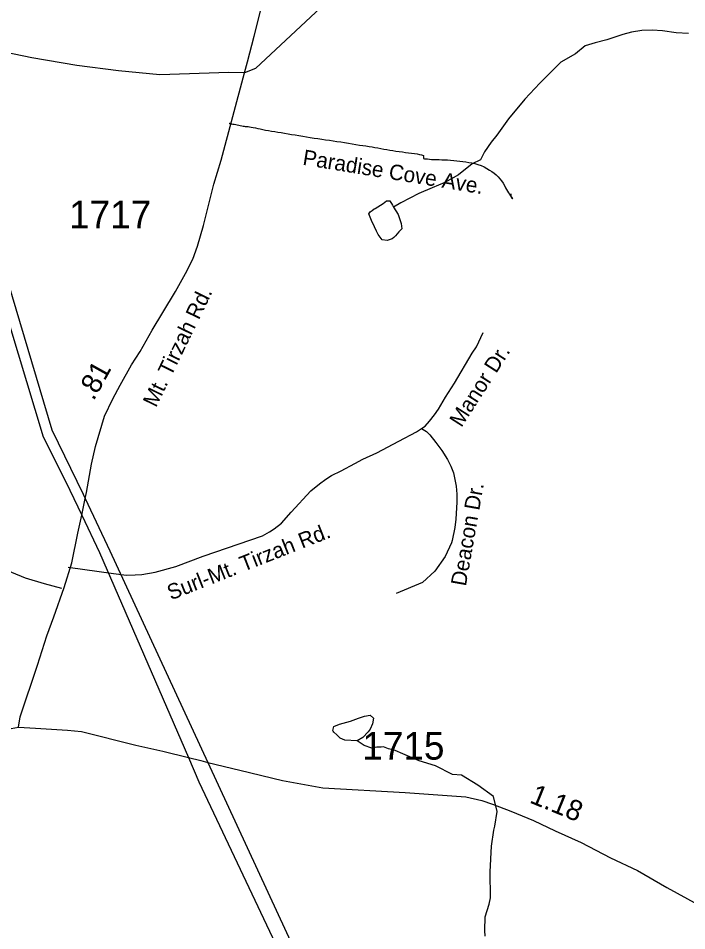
# Model space of a CAD drawing. Extents: x 1950930 to 2061844, y 904556 to 1017002.
# Drawn here: x 2027575 to 2031692, y 919810 to 925424 of the extents above; entities that cross this region are included whole.
import ezdxf

# ---------------------------------------------------------------- set-up
doc = ezdxf.new("R2010")
doc.units = 0
for name, color, linetype in [('Exist Hydrographic Creek Single Shore', 7, 'Continuous'), ('Exist Hydrographic Misc Water Feature', 7, 'Continuous'), ('Exist Road Non-System Type 51', 7, 'Continuous'), ('Exist Road Non-System Type 51 Label', 7, 'Continuous'), ('Exist Road Primary US Structure Standard Bridge CELL', 7, 'Continuous'), ('Exist Road Secondary Type 51 Attributed', 7, 'Continuous'), ('Exist Road Secondary Type 51 Label', 7, 'Continuous'), ('Exist Road Secondary Type 51 Number Label', 7, 'Continuous'), ('Exist Utilities Electrical Transmission Line', 7, 'Continuous')]:
    doc.layers.add(name, color=color, linetype=linetype)

msp = doc.modelspace()

# ---------------------------------------------------------------- linework, layer by layer
at = {"layer": 'Exist Hydrographic Creek Single Shore'}
for points in [[(2031703.5, 925330), (2031627.5, 925333.9), (2031543.4, 925345.8), (2031479.5, 925350.1), (2031415.5, 925349.8), (2031351.2, 925338), (2031297.5, 925323.7), (2031199.3, 925291.9), (2031127.4, 925273.7), (2031067.3, 925253.6), (2031007.6, 925205.6), (2030915.6, 925153.7), (2030787.6, 925025.4), (2030695.6, 924925.6), (2030593.7, 924805.3), (2030521.7, 924705.4), (2030487.7, 924661.4), (2030445.8, 924603.2), (2030421.8, 924553.2), (2030369.8, 924529.3), (2030286, 924461.2), (2030202, 924413), (2030123.9, 924381.2), (2030042.1, 924345.1), (2029931.9, 924289), (2029886.1, 924261.1)], [(2030450.6, 919775.3), (2030448.7, 919811.1), (2030450.8, 919895), (2030474.7, 919973.3), (2030482.7, 920013.2), (2030482.4, 920171.4), (2030490.3, 920329.4), (2030504.5, 920429.2), (2030510.2, 920453.3), (2030524.2, 920543.3), (2030502.2, 920635.3), (2030406.2, 920705.2), (2030304.1, 920767), (2030250, 920771.1), (2030144.2, 920825.1), (2030044, 920855.1), (2029944.2, 920898.9), (2029896, 920918.9), (2029855.9, 920928.9), (2029824, 920940.7), (2029810.1, 920938.7), (2029783.9, 920938.9), (2029751.9, 920932.7), (2029706, 920948.7), (2029662, 920978.9)], [(2028742.2, 920845.9), (2029839.8, 918477.4), (2030112.2, 917865.6), (2030468.6, 917071.6), (2031153.6, 915440.1), (2031211.6, 915302), (2031844.3, 913749.1)]]:
    msp.add_lwpolyline(points, dxfattribs=at)
at = {"layer": 'Exist Hydrographic Misc Water Feature'}
for points in [[(2029886.1, 924261.1), (2029914, 924216.8), (2029934.2, 924161), (2029938.2, 924129), (2029920, 924109.1), (2029898.2, 924084.9), (2029888.1, 924074.9), (2029878.1, 924067), (2029848.1, 924056.7), (2029816, 924061), (2029804.2, 924077), (2029792, 924093), (2029782, 924114.9), (2029770.1, 924140.7), (2029750.2, 924180.8), (2029734, 924220.9), (2029742.1, 924232.9), (2029754.1, 924240.8), (2029768.1, 924250.7), (2029774, 924252.9), (2029821.9, 924285), (2029843.9, 924301), (2029863.9, 924300.9), (2029880.1, 924275), (2029886.1, 924261.1)], [(2029662, 920978.9), (2029585.9, 920982.7), (2029558, 920994.8), (2029538, 921014.6), (2029518, 921030.7), (2029513.9, 921036.7), (2029512, 921042.7), (2029518.1, 921066.5), (2029553.8, 921080.5), (2029621.8, 921098.8), (2029669.8, 921116.8), (2029707.8, 921130.8), (2029742, 921136.7), (2029762, 921116.9), (2029756, 921082.9), (2029741.9, 921050.7), (2029730.1, 921032.9), (2029697.8, 920998.8), (2029662, 920978.9)]]:
    msp.add_lwpolyline(points, dxfattribs=at)
at = {"layer": 'Exist Road Non-System Type 51'}
for points in [[(2028874.5, 924778.1), (2028875, 924778.1), (2028876, 924778.1), (2028876.5, 924777.5), (2028878.5, 924776.9), (2028883.4, 924776.3), (2028889.2, 924775.1), (2028896.6, 924773.3), (2028905, 924772.1), (2028914.8, 924770.2), (2028924.1, 924768.4), (2028933.5, 924766.6), (2028942.8, 924764.8), (2028951.6, 924763), (2028960, 924761.2), (2028966.9, 924760), (2028971.8, 924758.8), (2028974.8, 924758.8), (2028976.8, 924758.8), (2028978.1, 924758.8), (2028980.1, 924758.8), (2028981.6, 924758.8), (2028984.5, 924758.2), (2028990.5, 924757.6), (2028999.2, 924755.8), (2029010.1, 924753.4), (2029022.9, 924751.6), (2029036.1, 924749.1), (2029050.9, 924746.1), (2029066.1, 924743.1), (2029082.4, 924739.5), (2029099, 924736.5), (2029116.2, 924733.4), (2029134.9, 924730.4), (2029154.5, 924727.4), (2029174.2, 924723.8), (2029194.4, 924720.8), (2029215, 924717.2), (2029236.6, 924713.6), (2029258.8, 924709.9), (2029281.2, 924706.3), (2029303.9, 924702.7), (2029327, 924699.1), (2029350.1, 924695.4), (2029373.1, 924691.2), (2029396.8, 924687), (2029420.9, 924683.4), (2029444.4, 924679.8), (2029468, 924676.8), (2029491.6, 924673.8), (2029514.6, 924670.1), (2029538.2, 924666.5), (2029561.9, 924662.9), (2029585.4, 924659.3), (2029609, 924655.7), (2029632.1, 924651.4), (2029654.2, 924647.8), (2029675.9, 924644.2), (2029697, 924641.2), (2029716.6, 924638.2), (2029735.8, 924635.2), (2029754, 924632.2), (2029772.1, 924629.1), (2029789.8, 924626.1), (2029808, 924623.1), (2029826.1, 924619.5), (2029844.4, 924615.9), (2029863, 924612.9), (2029881.6, 924609.8), (2029901.4, 924606.8), (2029921, 924604.4), (2029940.6, 924602), (2029959.8, 924599), (2029979, 924596.6), (2029997.1, 924594.8), (2030014.9, 924592.4), (2030031, 924589.4), (2030045.8, 924586.3), (2030057.6, 924583.3), (2030065.4, 924581.5), (2030069.9, 924579.7), (2030071.9, 924578.5), (2030072.4, 924576.1), (2030071.9, 924573), (2030071.4, 924569.4), (2030070.4, 924565.8), (2030069.9, 924563.3), (2030071.9, 924561.5), (2030076.8, 924560.2), (2030084.6, 924559.7), (2030094.9, 924558.5), (2030107.2, 924556.7), (2030121, 924556.1), (2030135.2, 924554.9), (2030150.9, 924554.3), (2030166.6, 924554.3), (2030183.4, 924553.7), (2030201, 924553.8), (2030219.2, 924553.1), (2030237.9, 924551.4)], [(2030237.9, 924551.4), (2030257, 924549.6), (2030275.8, 924547.1), (2030294.4, 924545.3), (2030313, 924542.9), (2030331.2, 924540.5), (2030350.4, 924537.5), (2030369, 924533.9), (2030387.8, 924530.2), (2030406.4, 924524.8), (2030425.6, 924517.6), (2030444.2, 924509.7), (2030477.1, 924490.3), (2030491.9, 924480.6), (2030505.6, 924470.9), (2030518, 924460), (2030529.8, 924449.1), (2030541.1, 924437), (2030551.4, 924424.2), (2030560.8, 924410.3), (2030569.1, 924395.1), (2030576.5, 924381.2), (2030582.4, 924369.7), (2030588.4, 924359.9), (2030594.2, 924350.9), (2030600.6, 924341.2), (2030606.5, 924331.4), (2030612, 924322.4), (2030615.9, 924316.3), (2030617.9, 924312.7), (2030618.4, 924312.1), (2030617.4, 924313.2), (2030616.4, 924315.7), (2030614.9, 924318.8), (2030613.4, 924322.4), (2030612.4, 924326), (2030611, 924330.2), (2030609.5, 924334.5), (2030609, 924338.8), (2030609, 924341.8), (2030609, 924343), (2030608.5, 924343), (2030609, 924341.8), (2030609.5, 924339.4), (2030609.5, 924336.3), (2030609.5, 924333.9), (2030609, 924330.9), (2030609.5, 924327.8), (2030610, 924324.2)], [(2030057.9, 922899.1), (2030081.8, 922914.2), (2030108.4, 922944.3), (2030139.6, 922984.8), (2030162.8, 923019.5), (2030206.8, 923092.4), (2030261.1, 923179.2), (2030370.5, 923363.1), (2030397.1, 923402.5), (2030437.6, 923490.4)], [(2027883.5, 922047.1), (2028162.9, 922007.6), (2028195.8, 922003.6), (2028240.9, 921997.8), (2028296.5, 921998.9), (2028335.8, 922001.3), (2028419.1, 922015.2), (2028545.2, 922049.9), (2028714.1, 922113.5), (2029079.2, 922239.6), (2029123.1, 922265.1), (2029152.1, 922283.6), (2029197.2, 922318.3), (2029256.2, 922385.4), (2029377.1, 922517.3), (2029431.5, 922559), (2029469.8, 922587.9), (2029503.9, 922609.9), (2029564, 922640), (2029647.4, 922683.9), (2029697.1, 922710.6), (2029783.9, 922749.9), (2029919.2, 922822.8), (2030026.9, 922879.5), (2030057.9, 922899.1)], [(2030057.9, 922899.1), (2030088.5, 922882.2), (2030110, 922861.3), (2030147.2, 922814), (2030182.9, 922764.7), (2030217.8, 922708.9), (2030238.9, 922668.6), (2030255.4, 922627.2), (2030264.8, 922586.9), (2030271.2, 922545.1), (2030276.5, 922496.3), (2030277, 922447.5), (2030269.8, 922341.9), (2030262.9, 922291.1), (2030247.6, 922209.9), (2030242.9, 922195.7), (2030204.2, 922112.9), (2030140.8, 922021.2), (2030065.5, 921952.9), (2029903.1, 921884.8)], [(2027844.6, 921915.6), (2027737.2, 921944.2), (2027620.5, 921979.8), (2027536.6, 922013.9), (2027446.6, 922062.3), (2027397.8, 922090.1), (2027360.9, 922107), (2027322.1, 922120.6), (2027292.9, 922126.6), (2027238.9, 922141.2), (2027203.4, 922144.4)]]:
    msp.add_lwpolyline(points, dxfattribs=at)
at = {"layer": 'Exist Road Secondary Type 51 Attributed'}
for points in [[(2033729.6, 928964.4), (2033589.5, 928920.1), (2033502.4, 928887), (2033318.7, 928824.7), (2033192.7, 928774.5), (2033095.6, 928735.9), (2032999.6, 928679.9), (2032951.7, 928643.9), (2032881.7, 928579.7), (2032773.9, 928491.7), (2032653.8, 928383.5), (2032622.8, 928358), (2032541.9, 928291.4), (2032386.1, 928147.4), (2031796.3, 927621.1), (2031656.3, 927500.9), (2031500.5, 927356.7), (2031280.5, 927156.6), (2031120.7, 927010.5), (2030954.7, 926850.5), (2030459.2, 926444), (2029036.1, 925114.1), (2028969.3, 925087.5)], [(2028969.3, 925087.5), (2028986.7, 925155.1), (2029027.7, 925313.1), (2029107.5, 925631.1)], [(2028969.3, 925087.5), (2028871.3, 925090.7), (2028447.8, 925077), (2028193.2, 925099.8), (2027936.6, 925133.2), (2027659.5, 925181.1), (2027430.3, 925228.2)], [(2027577.4, 921061.7), (2027587.2, 921126.2), (2027694.3, 921444.6), (2027751.2, 921624.6), (2027795.2, 921741.6), (2027859, 921920.9), (2027904.5, 922072.8), (2027942.7, 922256), (2027966.6, 922366.7), (2027988.4, 922468.4), (2027996.5, 922505.9), (2028027.2, 922680.5), (2028051.2, 922788.4), (2028107.1, 922976.5), (2028157.6, 923082), (2028203.9, 923165.6), (2028273.7, 923292.4), (2028326.8, 923373), (2028400, 923504.3), (2028466.8, 923612.9), (2028544.2, 923742.1), (2028604.5, 923853.4), (2028650.8, 923942.2), (2028679.3, 924020.9), (2028716.1, 924148.9), (2028779.9, 924403.4), (2028824, 924551.5), (2028969.3, 925087.5)], [(2027157.2, 920960.3), (2027294.2, 921000.1), (2027401.3, 921025.2), (2027487.8, 921045), (2027577.4, 921061.7)], [(2027577.4, 921061.7), (2027681, 921056.7), (2027878.3, 921043.1), (2027965.6, 921034.7), (2028299.6, 920951.1), (2028465.1, 920914.7), (2028624, 920875), (2028699.6, 920856.2), (2028742.2, 920845.9), (2028939.5, 920798.4), (2029202.1, 920734.6), (2029450.3, 920689.8), (2029957.6, 920660.5), (2030331.5, 920632.8), (2030429.9, 920611.5), (2030495.2, 920588.7), (2030609, 920544.7), (2030747.2, 920488.5), (2030882.5, 920424.1), (2031040.7, 920352.2), (2031223.1, 920258.3), (2031389.1, 920179.9), (2031569.2, 920076), (2031759.7, 919970.3)]]:
    msp.add_lwpolyline(points, dxfattribs=at)
at = {"layer": 'Exist Utilities Electrical Transmission Line'}
for points in [[(2027062.2, 925303), (2027063.7, 925297.9), (2027783.1, 922892.2), (2027975.3, 922496.3), (2027988.4, 922468.4)], [(2026993.6, 925280.4), (2026995.6, 925273.9), (2027729.2, 922848.3), (2027869.3, 922572.4), (2027966.6, 922366.7)], [(2027988.4, 922468.4), (2028139.5, 922146.5), (2028742.2, 920845.9)], [(2027966.6, 922366.7), (2028075.5, 922136.4), (2028624, 920875)], [(2028624, 920875), (2028688.5, 920726.8), (2030064.2, 917817.6), (2030530.8, 916761.7), (2030594.9, 916589.7), (2031191.7, 915154), (2031199.8, 915140), (2031638.3, 914086.3), (2031826.5, 913620.3)]]:
    msp.add_lwpolyline(points, dxfattribs=at)

# ---------------------------------------------------------------- texts
at = {"layer": 'Exist Road Non-System Type 51 Label'}
for s, rotation, p in [('Paradise Cove Ave.', 350.6904, (2029322.7, 924523.3)), ('Manor Dr.', 57.2894, (2030304.1, 922902.2)), ('Deacon Dr.', 79.9999, (2030331.6, 921925.9)), ('Surl-Mt. Tirzah Rd.', 21.4768, (2028515.3, 921842))]:
    msp.add_text(s, height=95, rotation=rotation, dxfattribs=at).set_placement(p)
at = {"layer": 'Exist Road Primary US Structure Standard Bridge CELL'}
for s, rotation, p in [('.81', 61.0105, (2028039.4, 923066.1)), ('1.18', 337.8567, (2030718, 920600.1))]:
    msp.add_text(s, height=125, rotation=rotation, dxfattribs=at).set_placement(p)
at = {"layer": 'Exist Road Secondary Type 51 Label'}
msp.add_text('Mt. Tirzah Rd.', height=95, rotation=63.975, dxfattribs=at).set_placement((2028423.8, 923024.8))
at = {"layer": 'Exist Road Secondary Type 51 Number Label'}
for s, p in [('1717', (2027888.5, 924131.7)), ('1715', (2029694.2, 920862.5))]:
    msp.add_text(s, height=170, dxfattribs=at).set_placement(p)

doc.saveas('drawing.dxf')
